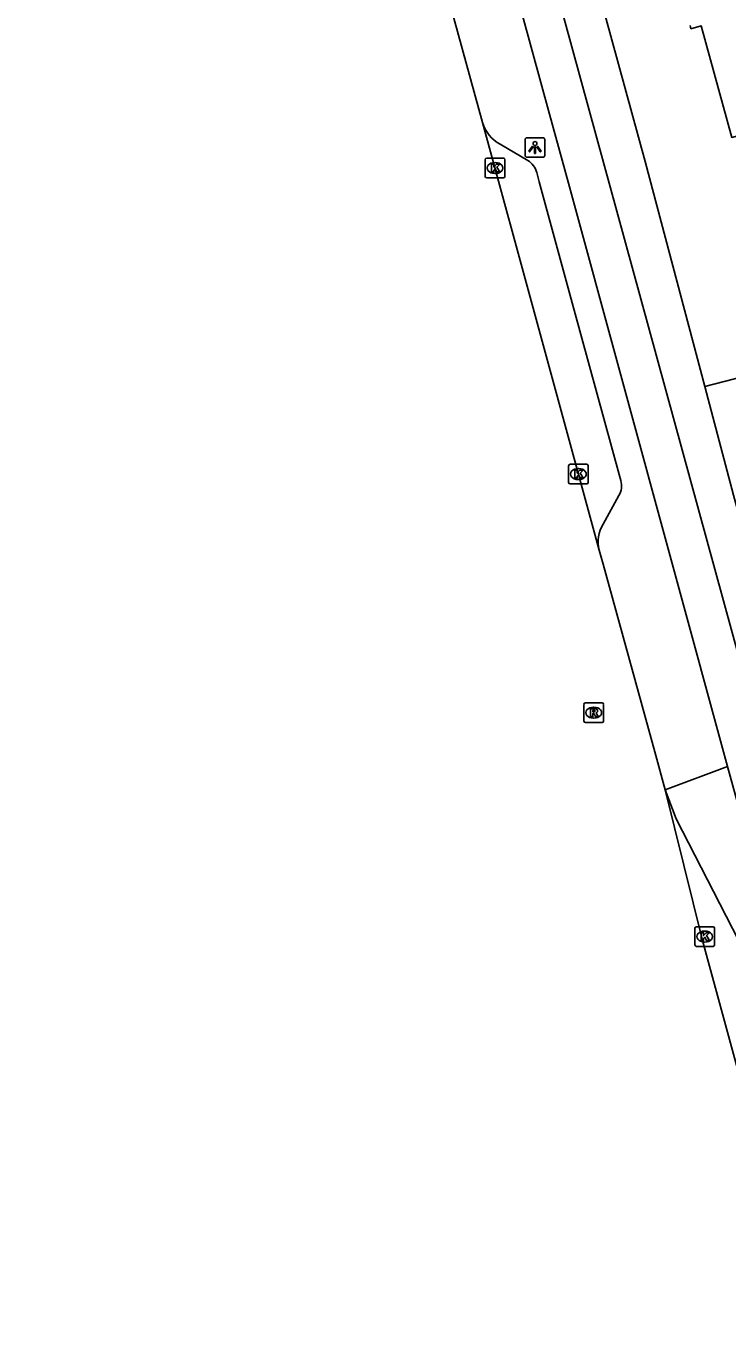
# Model space of a CAD drawing. Extents: x 162542 to 163144, y 380786 to 381511.
# Drawn here: x 162551.6 to 162587.4, y 381045.2 to 381111.7 of the extents above; entities that cross this region are included whole.
import ezdxf

# ---------------------------------------------------------------- set-up
doc = ezdxf.new("R2010")
doc.units = 0
for name, color, linetype in [('IMGEO_Berm_open', 7, 'Continuous'), ('IMGEO_Fietspad_gesloten', 7, 'Continuous'), ('IMGEO_Kolk', 7, 'Continuous'), ('IMGEO_Lichtpunt', 7, 'Continuous'), ('IMGEO_OVBaan_gesloten', 7, 'Continuous'), ('IMGEO_Pand', 7, 'Continuous'), ('IMGEO_Parkeervlak_open', 7, 'Continuous'), ('IMGEO_Rijbaan_regionaal_gesloten', 7, 'Continuous'), ('IMGEO_Rioolput', 7, 'Continuous'), ('IMGEO_Voetpad_open', 7, 'Continuous')]:
    doc.layers.add(name, color=color, linetype=linetype)

msp = doc.modelspace()

# ---------------------------------------------------------------- linework, layer by layer
at = {"layer": 'IMGEO_Berm_open'}
msp.add_lwpolyline([(162584.166, 381072.775), (162587.35, 381073.966)], dxfattribs=at)
at = {"layer": 'IMGEO_Fietspad_gesloten'}
for points in [[(162551.566, 381204.656), (162553.917, 381196.083), (162563.738, 381160.379), (162566.376, 381150.67), (162568.784, 381141.877), (162572.307, 381129.01), (162578.269, 381107.238), (162579.233, 381103.719), (162587.35, 381073.966)], [(162627.119, 380935.366), (162613.988, 380983.443), (162609.049, 381001.918), (162603.581, 381022.358), (162590.197, 381071.276), (162588.809, 381076.324), (162582.093, 381100.864), (162580.289, 381107.447), (162569.546, 381146.716), (162569.494, 381146.907)], [(162587.35, 381073.966), (162588.244, 381070.704)]]:
    msp.add_lwpolyline(points, dxfattribs=at)
at = {"layer": 'IMGEO_Kolk'}
for p, q in [((162574.985, 381104.066), (162574.985, 381104.918)), ((162575.06, 381104.992), (162575.912, 381104.992)), ((162575.473, 381104.772), (162575.498, 381104.772)), ((162575.986, 381104.918), (162575.986, 381104.066)), ((162575.912, 381103.992), (162575.06, 381103.992)), ((162575.496, 381104.212), (162575.471, 381104.212)), ((162579.239, 381088.456), (162579.239, 381089.308)), ((162579.314, 381089.382), (162580.166, 381089.382)), ((162580.24, 381089.308), (162580.24, 381088.456)), ((162579.727, 381089.162), (162579.752, 381089.162)), ((162580.166, 381088.382), (162579.314, 381088.382)), ((162579.75, 381088.602), (162579.725, 381088.602)), ((162585.681, 381064.863), (162585.681, 381065.715)), ((162585.756, 381065.789), (162586.608, 381065.789)), ((162586.169, 381065.569), (162586.194, 381065.569)), ((162586.682, 381065.715), (162586.682, 381064.863)), ((162586.608, 381064.789), (162585.756, 381064.789)), ((162586.192, 381065.009), (162586.167, 381065.009))]:
    msp.add_line(p, q, dxfattribs=at)
for points in [[(162574.985, 381104.066), (162574.985, 381104.918)], [(162575.06, 381104.992), (162575.912, 381104.992)], [(162575.306, 381104.692), (162575.429, 381104.692), (162575.429, 381104.541), (162575.559, 381104.692), (162575.723, 381104.692), (162575.577, 381104.541), (162575.73, 381104.292), (162575.578, 381104.292), (162575.493, 381104.456), (162575.429, 381104.389), (162575.429, 381104.292), (162575.306, 381104.292), (162575.306, 381104.692)], [(162575.986, 381104.918), (162575.986, 381104.066)], [(162575.912, 381103.992), (162575.06, 381103.992)], [(162579.239, 381088.456), (162579.239, 381089.308)], [(162579.314, 381089.382), (162580.166, 381089.382)], [(162580.24, 381089.308), (162580.24, 381088.456)], [(162579.56, 381089.082), (162579.683, 381089.082), (162579.683, 381088.931), (162579.813, 381089.082), (162579.977, 381089.082), (162579.831, 381088.931), (162579.984, 381088.682), (162579.832, 381088.682), (162579.747, 381088.846), (162579.683, 381088.779), (162579.683, 381088.682), (162579.56, 381088.682), (162579.56, 381089.082)], [(162580.166, 381088.382), (162579.314, 381088.382)], [(162585.681, 381064.863), (162585.681, 381065.715)], [(162585.756, 381065.789), (162586.608, 381065.789)], [(162586.002, 381065.489), (162586.125, 381065.489), (162586.125, 381065.338), (162586.255, 381065.489), (162586.419, 381065.489), (162586.273, 381065.338), (162586.426, 381065.089), (162586.274, 381065.089), (162586.189, 381065.253), (162586.125, 381065.186), (162586.125, 381065.089), (162586.002, 381065.089), (162586.002, 381065.489)], [(162586.682, 381065.715), (162586.682, 381064.863)], [(162586.608, 381064.789), (162585.756, 381064.789)]]:
    msp.add_lwpolyline(points, dxfattribs=at)
for centre, start, end in [((162575.062, 381104.916), 91.55205, 178.44795), ((162575.062, 381104.916), 91.55205, 178.44795), ((162575.91, 381104.916), 1.55205, 88.44795), ((162575.91, 381104.916), 1.55205, 88.44795), ((162575.062, 381104.068), 181.55205, 268.44795), ((162575.062, 381104.068), 181.55205, 268.44795), ((162575.91, 381104.068), 271.55205, 358.44795), ((162575.91, 381104.068), 271.55205, 358.44795), ((162579.316, 381089.306), 91.55205, 178.44795), ((162579.316, 381089.306), 91.55205, 178.44795), ((162580.164, 381089.306), 1.55205, 88.44795), ((162580.164, 381089.306), 1.55205, 88.44795), ((162579.316, 381088.458), 181.55205, 268.44795), ((162579.316, 381088.458), 181.55205, 268.44795), ((162580.164, 381088.458), 271.55205, 358.44795), ((162580.164, 381088.458), 271.55205, 358.44795), ((162585.758, 381065.713), 91.55205, 178.44795), ((162585.758, 381065.713), 91.55205, 178.44795), ((162586.606, 381065.713), 1.55205, 88.44795), ((162586.606, 381065.713), 1.55205, 88.44795), ((162585.758, 381064.865), 181.55205, 268.44795), ((162585.758, 381064.865), 181.55205, 268.44795), ((162586.606, 381064.865), 271.55205, 358.44795), ((162586.606, 381064.865), 271.55205, 358.44795)]:
    msp.add_arc(centre, 0.0765, start, end, dxfattribs=at)
for centre, major_axis, ratio, start_param, end_param in [((162575.472, 381104.492), (-0.387, 0.002), 0.722429, 4.712389, 7.853982), ((162575.497, 381104.492), (-0.39, 0.002), 0.717154, 1.570796, 4.712389), ((162579.726, 381088.882), (-0.387, 0.002), 0.722429, 4.712389, 7.853982), ((162579.751, 381088.882), (-0.39, 0.002), 0.717154, 1.570796, 4.712389), ((162586.168, 381065.289), (-0.387, 0.002), 0.722429, 4.712389, 7.853982), ((162586.193, 381065.289), (-0.39, 0.002), 0.717154, 1.570796, 4.712389)]:
    msp.add_ellipse(centre, major_axis=major_axis, ratio=ratio, start_param=start_param, end_param=end_param, dxfattribs=at)
at = {"layer": 'IMGEO_Lichtpunt'}
for p, q in [((162577.024, 381105.943), (162577.024, 381105.136)), ((162577.024, 381105.943), (162577.024, 381105.136)), ((162577.926, 381106.038), (162577.118, 381106.038)), ((162577.926, 381106.038), (162577.118, 381106.038)), ((162578.02, 381105.136), (162578.02, 381105.943)), ((162578.02, 381105.136), (162578.02, 381105.943)), ((162577.118, 381105.042), (162577.926, 381105.042)), ((162577.118, 381105.042), (162577.926, 381105.042))]:
    msp.add_line(p, q, dxfattribs=at)
for points in [[(162577.398, 381105.607), (162577.437, 381105.579), (162577.249, 381105.317), (162577.211, 381105.344), (162577.398, 381105.607)], [(162577.5, 381105.559), (162577.547, 381105.559), (162577.547, 381105.237), (162577.5, 381105.237), (162577.5, 381105.559)], [(162577.61, 381105.579), (162577.648, 381105.606), (162577.835, 381105.344), (162577.796, 381105.316), (162577.61, 381105.579)]]:
    msp.add_lwpolyline(points, dxfattribs=at)
msp.add_circle((162577.523, 381105.741), 0.0994, dxfattribs=at)
for centre, start, end in [((162577.118, 381105.943), 90, 180), ((162577.118, 381105.943), 90, 180), ((162577.926, 381105.943), 0, 90), ((162577.926, 381105.943), 0, 90), ((162577.118, 381105.136), 180, 270), ((162577.118, 381105.136), 180, 270), ((162577.926, 381105.136), 270, 0), ((162577.926, 381105.136), 270, 360)]:
    msp.add_arc(centre, 0.0946, start, end, dxfattribs=at)
at = {"layer": 'IMGEO_OVBaan_gesloten'}
for points in [[(162593.636, 381037.357), (162586.071, 381065.081), (162584.166, 381072.775)], [(162593.769, 381044.409), (162591.554, 381052.429), (162588.229, 381064.47), (162584.72, 381071.299), (162584.166, 381072.775)]]:
    msp.add_lwpolyline(points, dxfattribs=at)
at = {"layer": 'IMGEO_Pand'}
msp.add_lwpolyline([(162585.434, 381111.762), (162585.479, 381111.599), (162586.009, 381111.743), (162587.563, 381106.055), (162593.969, 381107.805), (162599.216, 381109.238), (162599.98, 381106.441)], dxfattribs=at)
at = {"layer": 'IMGEO_Parkeervlak_open'}
for points in [[(162575.744, 381105.707), (162577.157, 381104.871)], [(162577.615, 381104.263), (162577.729, 381103.782), (162579.526, 381097.24), (162581.812, 381088.858), (162581.896, 381088.549)], [(162581.797, 381087.784), (162581.005, 381086.331)]]:
    msp.add_lwpolyline(points, dxfattribs=at)
for centre, radius, start, end in [((162576.637, 381107.351), 1.871, 196.86058, 241.47978), ((162576.645, 381104.009), 1.003, 14.69498, 59.28568), ((162581.092, 381088.264), 0.853, 325.73205, 19.52042), ((162582.505, 381085.42), 1.755, 148.72907, 193.97861)]:
    msp.add_arc(centre, radius, start, end, dxfattribs=at)
at = {"layer": 'IMGEO_Rijbaan_regionaal_gesloten'}
for points in [[(162574.847, 381106.808), (162573.192, 381112.822)], [(162580.802, 381084.996), (162577.586, 381096.775), (162574.847, 381106.808)], [(162584.166, 381072.775), (162583.636, 381074.717), (162580.998, 381084.286), (162580.802, 381084.996)]]:
    msp.add_lwpolyline(points, dxfattribs=at)
at = {"layer": 'IMGEO_Rioolput'}
for p, q in [((162580.02, 381076.284), (162580.02, 381077.136)), ((162580.095, 381077.21), (162580.947, 381077.21)), ((162580.508, 381076.99), (162580.533, 381076.99)), ((162581.021, 381077.136), (162581.021, 381076.284)), ((162580.947, 381076.21), (162580.095, 381076.21)), ((162580.531, 381076.43), (162580.506, 381076.43))]:
    msp.add_line(p, q, dxfattribs=at)
for points in [[(162580.02, 381076.284), (162580.02, 381077.136)], [(162580.095, 381077.21), (162580.947, 381077.21)], [(162580.609, 381076.908), (162580.357, 381076.91), (162580.357, 381076.51)], [(162580.357, 381076.51), (162580.481, 381076.51), (162580.481, 381076.672), (162580.492, 381076.672)], [(162580.535, 381076.829), (162580.481, 381076.829), (162580.481, 381076.748)], [(162580.481, 381076.748), (162580.533, 381076.748)], [(162581.021, 381077.136), (162581.021, 381076.284)], [(162580.947, 381076.21), (162580.095, 381076.21)], [(162580.539, 381076.643), (162580.61, 381076.51), (162580.75, 381076.51), (162580.685, 381076.636)]]:
    msp.add_lwpolyline(points, dxfattribs=at)
for centre, radius, start, end in [((162580.097, 381077.134), 0.0765, 91.55205, 178.44795), ((162580.097, 381077.134), 0.0765, 91.55205, 178.44795), ((162580.491, 381076.619), 0.0533, 26.02933, 88.69889), ((162580.517, 381076.937), 0.19, 274.7715, 282.96867), ((162580.541, 381076.733), 0.0964, 77.00612, 93.18647), ((162580.555, 381076.79), 0.0378, 276.66336, 79.67722), ((162580.608, 381076.798), 0.109, 350.36119, 89.41601), ((162580.606, 381076.798), 0.112, 277.58423, 350.98172), ((162580.59, 381076.583), 0.108, 29.51342, 73.79051), ((162580.945, 381077.134), 0.0765, 1.55205, 88.44795), ((162580.945, 381077.134), 0.0765, 1.55205, 88.44795), ((162580.097, 381076.286), 0.0765, 181.55205, 268.44795), ((162580.097, 381076.286), 0.0765, 181.55205, 268.44795), ((162580.945, 381076.286), 0.0765, 271.55205, 358.44795), ((162580.945, 381076.286), 0.0765, 271.55205, 358.44795)]:
    msp.add_arc(centre, radius, start, end, dxfattribs=at)
for centre, major_axis, ratio, start_param, end_param in [((162580.507, 381076.71), (-0.387, 0.002), 0.722429, 4.712389, 7.853982), ((162580.532, 381076.71), (-0.39, 0.002), 0.717154, 1.570796, 4.712389)]:
    msp.add_ellipse(centre, major_axis=major_axis, ratio=ratio, start_param=start_param, end_param=end_param, dxfattribs=at)
at = {"layer": 'IMGEO_Voetpad_open'}
for points in [[(162586.182, 381093.351), (162583.138, 381104.821), (162576.291, 381129.86), (162573.771, 381139.072), (162572.06, 381145.331), (162571.507, 381147.44)], [(162590.201, 381094.388), (162586.182, 381093.351)], [(162588.555, 381084.517), (162587.653, 381087.807), (162586.182, 381093.351)]]:
    msp.add_lwpolyline(points, dxfattribs=at)

doc.saveas('drawing.dxf')
